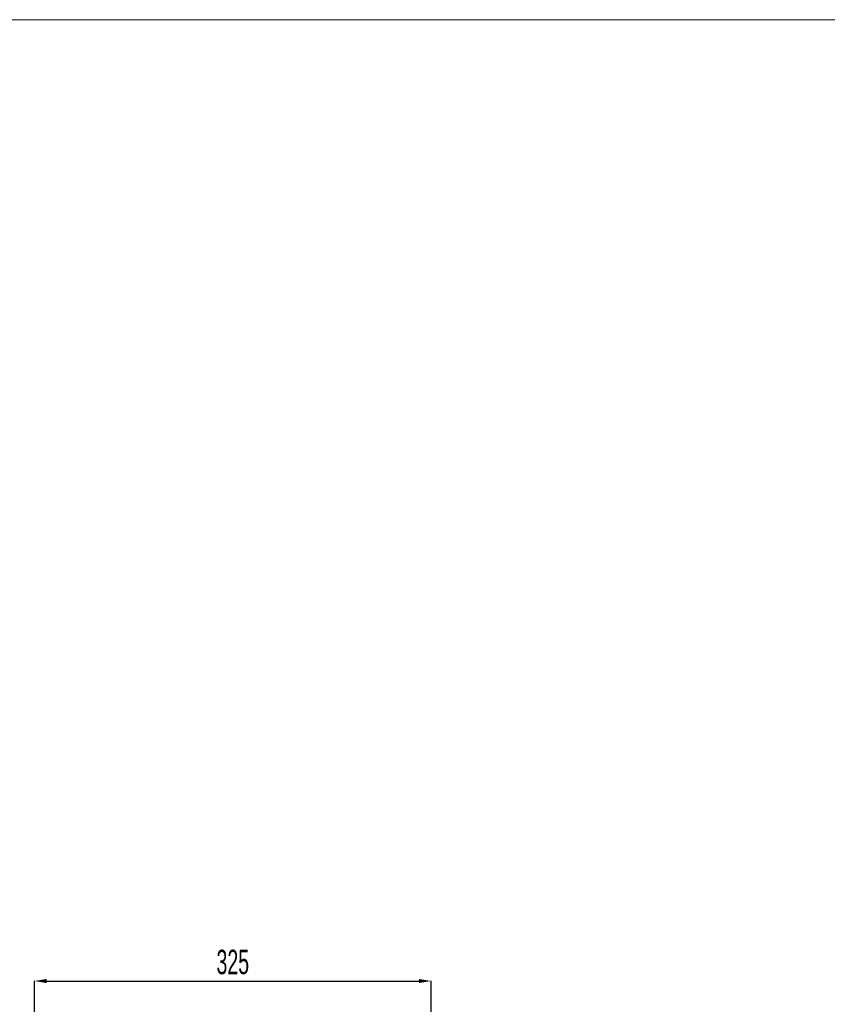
# Model space of a CAD drawing. Header units: millimetres. Extents: x -473 to 23648, y -382 to 1866.
# Tile 507 of 607: x 14925 to 15587, y 894 to 1701. Entities that reach past the tile are written whole.
import ezdxf

# ---------------------------------------------------------------- set-up
doc = ezdxf.new("R2010")
doc.units = ezdxf.units.MM
doc.header["$LTSCALE"] = 80
doc.header["$PDMODE"] = 3
doc.header["$PDSIZE"] = 0.3
doc.layers.get('0').update_dxf_attribs({"linetype": 'CONTINUOUS'})
doc.layers.get('DEFPOINTS').update_dxf_attribs({"linetype": 'CONTINUOUS'})
doc.styles.get("Standard").update_dxf_attribs({"font": 'technic_.ttf', "width": 0.7})
doc.dimstyles.get("Standard").update_dxf_attribs({"dimtxt": 3, "dimasz": 3, "dimexe": 0.18, "dimexo": 0.0625, "dimgap": 0.09, "dimtad": 1, "dimdsep": 46, "dimtxsty": 'STANDARD', "dimcen": 0.09, "dimadec": 0, "dimazin": 0, "dimtol": 1, "dimtp": 0.01, "dimtm": 0.01, "dimtfac": 1, "dimtofl": 0, "dimtmove": 0, "dimatfit": 3, "dimfxl": 1, "dimtolj": 1, "dimarcsym": 0})

# ---------------------------------------------------------------- blocks, each defined once
blk = doc.blocks.new('*D108')
at = {"color": 0, "lineweight": -2, "transparency": 16777216}
for p, q in [((14937.45, 871.11), (14937.45, 913.58)), ((14947.45, 913.4), (15252.45, 913.4)), ((15262.45, 843.11), (15262.45, 913.58))]:
    blk.add_line(p, q, dxfattribs=at)
at = {"color": 0, "lineweight": 0, "transparency": 16777216}
for points in [[(14947.45, 915.07), (14947.45, 911.74), (14937.45, 913.4)], [(15252.45, 915.07), (15252.45, 911.74), (15262.45, 913.4)]]:
    blk.add_solid(points, dxfattribs=at)
at = {"layer": 'DEFPOINTS', "color": 0, "lineweight": 0, "transparency": 16777216}
for p in [(15262.45, 913.4), (14937.45, 871.05), (15262.45, 843.05)]:
    blk.add_point(p, dxfattribs=at)
at = {"color": 0, "lineweight": 0, "transparency": 16777216, "insert": (15099.95, 928.85), "char_height": 20, "attachment_point": 5}
blk.add_mtext('\\A1;325', dxfattribs=at)

msp = doc.modelspace()

# ---------------------------------------------------------------- linework, layer by layer
at = {"lineweight": 0}
msp.add_lwpolyline([(13932.96, 1700.539), (18649.282, 1700.539), (18649.282, -382.445), (13932.96, -382.445)], close=True, dxfattribs=at)

# ---------------------------------------------------------------- dimensions: what is measured, and where the dimension line sits
at = {"color": 3, "lineweight": 0}
dim = msp.add_linear_dim(base=(15262.449, 913.402), p1=(14937.449, 871.05), p2=(15262.449, 843.05), dimstyle='STANDARD', override={"dimtxt": 20, "dimasz": 10, "dimgap": 5, "dimtol": 0}, dxfattribs=at)
dim.commit()
dim.dimension.update_dxf_attribs({"geometry": '*D108', "text_midpoint": (15099.949, 928.855)})

doc.saveas('drawing.dxf')
